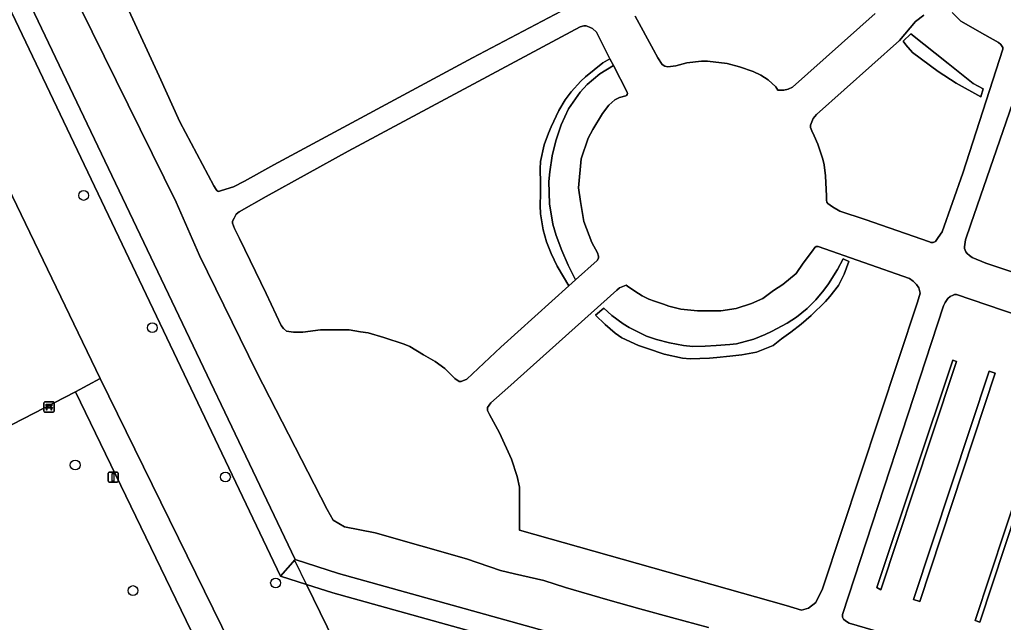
# Model space of a CAD drawing. Extents: x 163008 to 163854, y 382777 to 383982.
# Drawn here: x 163408.4 to 163505.8, y 383029.4 to 383089 of the extents above; entities that cross this region are included whole.
import ezdxf

# ---------------------------------------------------------------- set-up
doc = ezdxf.new("R2010")
doc.units = 0
for name, color, linetype in [('IMGEO_Bank', 7, 'Continuous'), ('IMGEO_Boom', 7, 'Continuous'), ('IMGEO_Groenvoorziening', 7, 'Continuous'), ('IMGEO_Haag', 7, 'Continuous'), ('IMGEO_Hek', 7, 'Continuous'), ('IMGEO_Lichtmast', 7, 'Continuous'), ('IMGEO_Voetpad_gesloten', 7, 'Continuous'), ('IMGEO_Voetpad_open', 7, 'Continuous')]:
    doc.layers.add(name, color=color, linetype=linetype)

msp = doc.modelspace()

# ---------------------------------------------------------------- linework, layer by layer
at = {"layer": 'IMGEO_Bank'}
for p, q in [((163410.836, 383050.301), (163410.836, 383051.142)), ((163410.836, 383051.142), (163410.836, 383050.301)), ((163410.911, 383051.226), (163411.752, 383051.226)), ((163411.752, 383051.226), (163410.911, 383051.226)), ((163411.836, 383051.151), (163411.836, 383050.31)), ((163411.836, 383050.31), (163411.836, 383051.151)), ((163411.761, 383050.226), (163410.92, 383050.226)), ((163410.92, 383050.226), (163411.761, 383050.226)), ((163411.533, 383050.624), (163411.14, 383050.624)), ((163411.145, 383050.732), (163411.145, 383050.838)), ((163411.189, 383050.838), (163411.189, 383050.732)), ((163411.477, 383050.844), (163411.195, 383050.844)), ((163411.195, 383050.726), (163411.477, 383050.726)), ((163411.483, 383050.732), (163411.483, 383050.838)), ((163411.527, 383050.838), (163411.527, 383050.732))]:
    msp.add_line(p, q, dxfattribs=at)
for points in [[(163411.083, 383050.624), (163410.941, 383050.624), (163411.053, 383050.726), (163411.139, 383050.726)], [(163411.139, 383050.844), (163411.053, 383050.844), (163411.053, 383051.005), (163411.616, 383051.005), (163411.616, 383050.844), (163411.533, 383050.844)], [(163411.133, 383050.617), (163411.133, 383050.41), (163411.09, 383050.41), (163411.09, 383050.617)], [(163411.533, 383050.726), (163411.616, 383050.726), (163411.728, 383050.624), (163411.589, 383050.624)], [(163411.583, 383050.617), (163411.583, 383050.41), (163411.539, 383050.41), (163411.539, 383050.617)]]:
    msp.add_lwpolyline(points, dxfattribs=at)
for centre, radius, start, end in [((163410.914, 383051.148), 0.0779, 92.4484, 184.28452), ((163410.914, 383051.148), 0.0779, 92.4484, 184.28452), ((163411.758, 383051.148), 0.0779, 2.4484, 94.28452), ((163411.758, 383051.148), 0.0779, 2.4484, 94.28452), ((163410.914, 383050.304), 0.0779, 182.4484, 274.28452), ((163410.914, 383050.304), 0.0779, 182.4484, 274.28452), ((163411.083, 383050.617), 0.00671, 2.89567, 87.10433), ((163411.14, 383050.617), 0.00671, 92.89567, 177.10433), ((163411.138, 383050.837), 0.00671, 2.89567, 87.10433), ((163411.138, 383050.733), 0.00671, 272.89567, 357.10433), ((163411.195, 383050.837), 0.00671, 92.89567, 177.10433), ((163411.195, 383050.733), 0.00671, 182.89567, 267.10433), ((163411.477, 383050.837), 0.00671, 2.89567, 87.10433), ((163411.477, 383050.733), 0.00671, 272.89567, 357.10433), ((163411.534, 383050.837), 0.00671, 92.89567, 177.10433), ((163411.534, 383050.733), 0.00671, 182.89567, 267.10433), ((163411.532, 383050.617), 0.00671, 2.89567, 87.10433), ((163411.589, 383050.617), 0.00671, 92.89567, 177.10433), ((163411.758, 383050.304), 0.0779, 272.4484, 4.28452), ((163411.758, 383050.304), 0.0779, 272.4484, 4.28452)]:
    msp.add_arc(centre, radius, start, end, dxfattribs=at)
at = {"layer": 'IMGEO_Boom'}
for centre in [(163414.761, 383071.651), (163421.554, 383058.571), (163413.924, 383044.99), (163428.79, 383043.799), (163433.754, 383033.32), (163419.644, 383032.568)]:
    msp.add_circle(centre, 0.489, dxfattribs=at)
at = {"layer": 'IMGEO_Groenvoorziening'}
for points in [[(163395.698, 383222.315), (163389.202, 383216.288), (163366.851, 383195.13), (163359.802, 383148.105), (163371.694, 383146.049), (163381.62, 383125.121), (163405.508, 383076.069), (163416.383, 383053.546), (163431.021, 383023.774), (163443.083, 383020.345), (163442.951, 383020.615), (163436.817, 383033.173)], [(163375.613, 383156.166), (163403.19, 383099.02), (163434.243, 383033.983), (163435.674, 383035.631), (163404.994, 383099.886), (163377.399, 383157.07), (163376.05, 383160.062), (163375.233, 383162.634), (163374.69, 383165.276), (163374.484, 383167.102), (163374.473, 383168.889), (163374.649, 383170.667), (163375.009, 383172.417), (163375.905, 383175.163), (163376.635, 383176.836), (163377.536, 383178.423), (163378.598, 383179.908), (163379.809, 383181.273), (163381.156, 383182.504)], [(163436.817, 383033.173), (163434.243, 383033.983), (163403.19, 383099.02), (163375.613, 383156.166)], [(163404.994, 383099.886), (163435.674, 383035.631), (163439.987, 383034.274), (163500, 383017.548), (163561.785, 383000), (163623.223, 382982.416)], [(163476.576, 383028.927), (163472.932, 383029.898), (163469.793, 383030.766), (163466.634, 383031.639), (163462.421, 383032.872), (163460.302, 383033.574), (163457.405, 383034.214), (163456, 383034.54), (163452.657, 383035.704), (163443.6, 383038.272), (163440.574, 383038.869), (163439.439, 383039.525), (163438.842, 383040.58), (163431.858, 383054.221), (163426.214, 383065.698), (163423.913, 383070.992), (163413.213, 383092.676)], [(163419.218, 383089.935), (163422.233, 383083.451), (163424.272, 383078.931), (163427.652, 383072.608), (163427.875, 383072.236), (163427.955, 383072.134), (163428.028, 383072.084), (163428.104, 383072.033), (163428.404, 383072.128), (163429.602, 383072.509), (163430.69, 383073.048), (163433.579, 383074.683), (163453.227, 383085.26), (163462.01, 383089.863)], [(163469.326, 383089.389), (163471.153, 383086.06), (163471.572, 383085.247), (163471.997, 383084.618), (163472.267, 383084.439), (163472.563, 383084.364), (163473.357, 383084.459), (163474.443, 383084.757), (163475.88, 383084.916), (163476.48, 383084.916), (163478.447, 383084.691), (163479.662, 383084.379), (163481.006, 383083.922), (163481.764, 383083.563), (163482.493, 383083.073), (163483.234, 383082.405), (163483.462, 383082.069), (163483.603, 383082.069), (163484.055, 383082.069), (163484.461, 383082.148), (163484.892, 383082.372), (163493.066, 383089.648)], [(163497.877, 383089.485), (163497.058, 383088.855), (163495.5, 383086.985), (163487.277, 383079.656), (163486.934, 383079.245), (163486.822, 383078.933), (163486.685, 383078.589), (163486.685, 383078.36), (163486.794, 383078.056), (163487.032, 383077.53), (163487.392, 383076.73), (163487.899, 383075.224), (163488.02, 383074.672), (163488.151, 383073.578), (163488.25, 383071.595), (163488.267, 383071.194), (163488.29, 383070.979), (163488.392, 383070.857), (163488.845, 383070.513), (163489.588, 383070.087), (163492.095, 383069.259), (163498.437, 383067.067), (163498.59, 383066.992), (163498.813, 383066.992), (163499.038, 383067.108), (163499.307, 383067.489), (163499.699, 383068.043), (163501.764, 383073.844), (163505.692, 383086.11), (163505.692, 383086.298), (163505.509, 383086.565), (163505.271, 383086.779), (163503.93, 383087.545), (163501.564, 383088.902), (163500.705, 383089.748)], [(163507.95, 383084.454), (163502.529, 383068.807), (163502.027, 383067.272), (163501.918, 383066.584), (163501.918, 383066.398), (163502.053, 383066.083), (163502.18, 383065.922), (163502.4, 383065.71), (163502.663, 383065.519), (163504.03, 383064.945), (163522.621, 383058.731)], [(163530.464, 383051.864), (163501.124, 383061.838), (163500.934, 383061.838), (163500.788, 383061.791), (163500.5, 383061.661), (163500.282, 383061.464), (163500.011, 383061.07), (163499.828, 383060.743), (163489.852, 383030.198), (163489.852, 383029.934), (163489.935, 383029.739), (163490.152, 383029.582), (163490.502, 383029.362), (163495.823, 383027.808), (163505.006, 383025.212), (163509.029, 383023.901)], [(163427.394, 383024.502), (163413.969, 383052.216), (163399.398, 383044.736), (163398.169, 383047.501), (163397.08, 383046.99), (163396.945, 383047.255), (163374.565, 383036.515), (163340.762, 383020.485), (163340.731, 383020.283), (163341.742, 383020.136), (163341.505, 383018.514), (163340.474, 383018.665), (163340.004, 383015.426), (163341.665, 383014.986), (163426.083, 383002.018), (163426.994, 383007.752), (163428.656, 383020.356), (163428.623, 383021.086)]]:
    msp.add_lwpolyline(points, dxfattribs=at)
for points in [[(163466.836, 383085.177), (163465.491, 383087.797), (163465.092, 383088.155), (163464.814, 383088.301), (163464.473, 383088.421), (163464.241, 383088.421), (163463.881, 383088.314), (163462.972, 383087.827), (163440.936, 383076.026), (163432.825, 383071.56), (163430.144, 383070.046), (163429.866, 383069.786), (163429.644, 383069.399), (163429.501, 383069.093), (163429.501, 383068.924), (163429.69, 383068.383), (163430.179, 383067.383), (163432.808, 383061.964), (163434.308, 383058.783), (163434.539, 383058.486), (163434.818, 383058.225), (163435.539, 383058.114), (163436.453, 383058.114), (163438.18, 383058.358), (163439.994, 383058.358), (163441.017, 383058.358), (163442.146, 383058.161), (163442.904, 383058.046), (163444.463, 383057.602), (163446.481, 383056.953), (163447.037, 383056.702), (163448.374, 383055.888), (163449.556, 383055.212), (163450.491, 383054.525), (163451.471, 383053.536), (163451.901, 383053.241), (163452.126, 383053.241), (163452.682, 383053.487), (163456.032, 383056.649), (163462.754, 383062.7), (163462.239, 383063.596), (163461.622, 383064.665), (163461.006, 383065.91), (163460.558, 383067.056), (163460.22, 383068.234), (163459.974, 383069.827), (163459.943, 383070.642), (163459.962, 383071.857), (163459.974, 383072.87), (163459.943, 383074.295), (163459.974, 383075.006), (163460.328, 383076.672), (163460.753, 383077.823), (163461.018, 383078.442), (163461.788, 383080.055), (163462.404, 383081.1), (163462.99, 383081.902), (163463.964, 383082.946), (163464.411, 383083.37), (163466.138, 383084.774)], [(163495.847, 383086.92), (163496.097, 383086.563), (163496.767, 383085.777), (163499.298, 383083.895), (163501.081, 383082.742), (163503.526, 383081.413), (163503.75, 383082.179), (163502.768, 383082.714), (163500.289, 383084.693), (163496.611, 383087.63)], [(163495.847, 383086.92), (163496.611, 383087.63), (163500.289, 383084.693), (163502.768, 383082.714), (163503.75, 383082.179), (163503.526, 383081.413), (163501.081, 383082.742), (163499.298, 383083.895), (163496.767, 383085.777), (163496.097, 383086.563)], [(163467.182, 383084.504), (163466.836, 383085.177), (163466.138, 383084.774), (163464.411, 383083.37), (163463.964, 383082.946), (163462.99, 383081.902), (163462.404, 383081.1), (163461.788, 383080.055), (163461.018, 383078.442), (163460.753, 383077.823), (163460.328, 383076.672), (163459.974, 383075.006), (163459.943, 383074.295), (163459.974, 383072.87), (163459.962, 383071.857), (163459.943, 383070.642), (163459.974, 383069.827), (163460.22, 383068.234), (163460.558, 383067.056), (163461.006, 383065.91), (163461.622, 383064.665), (163462.239, 383063.596), (163462.754, 383062.7), (163463.42, 383063.3), (163462.716, 383064.744), (163462.061, 383066.203), (163461.502, 383067.692), (163461.178, 383068.823), (163460.848, 383070.805), (163460.8, 383073.034), (163460.879, 383073.998), (163461.128, 383075.573), (163461.481, 383077.044), (163462.001, 383078.649), (163462.738, 383080.233), (163463.891, 383081.876), (163464.596, 383082.631), (163465.824, 383083.664)], [(163467.182, 383084.504), (163465.824, 383083.664), (163464.596, 383082.631), (163463.891, 383081.876), (163462.738, 383080.233), (163462.001, 383078.649), (163461.481, 383077.044), (163461.128, 383075.573), (163460.879, 383073.998), (163460.8, 383073.034), (163460.848, 383070.805), (163461.178, 383068.823), (163461.502, 383067.692), (163462.061, 383066.203), (163462.716, 383064.744), (163463.42, 383063.3), (163465.554, 383065.221), (163465.711, 383065.434), (163465.711, 383065.639), (163465.606, 383065.961), (163465.051, 383067.003), (163464.252, 383069.077), (163463.908, 383071.066), (163463.732, 383072.387), (163463.996, 383075.277), (163464.679, 383077.325), (163465.148, 383078.166), (163466.094, 383079.752), (163466.72, 383080.577), (163467.325, 383081.106), (163467.779, 383081.354), (163468.41, 383081.498), (163468.47, 383081.532), (163468.531, 383081.632), (163468.563, 383081.72), (163468.529, 383081.881)], [(163455.921, 383048.17), (163457.082, 383045.578), (163457.661, 383043.866), (163457.892, 383042.808), (163457.892, 383041.961), (163457.892, 383039.321), (163457.892, 383038.533), (163484.275, 383031.082), (163485.784, 383030.627), (163486.478, 383030.843), (163487.196, 383031.393), (163487.879, 383032.758), (163497.255, 383061.083), (163497.522, 383061.975), (163497.411, 383062.526), (163497.151, 383062.836), (163496.83, 383063.175), (163496.459, 383063.428), (163487.451, 383066.604), (163487.252, 383066.604), (163487.107, 383066.517), (163486.868, 383066.188), (163485.966, 383064.941), (163485.25, 383063.929), (163483.955, 383062.856), (163483.017, 383062.243), (163481.951, 383061.474), (163480.836, 383060.964), (163479.326, 383060.461), (163477.809, 383060.254), (163476.258, 383060.254), (163475.482, 383060.254), (163473.855, 383060.414), (163472.648, 383060.708), (163472.122, 383060.889), (163471.257, 383061.187), (163470.667, 383061.398), (163470.035, 383061.709), (163469.666, 383061.945), (163468.701, 383062.573), (163468.438, 383062.771), (163468.117, 383062.654), (163467.792, 383062.513), (163467.532, 383062.281), (163456.718, 383052.617), (163455.037, 383051.144), (163454.735, 383050.681), (163454.735, 383050.368), (163454.909, 383049.985)], [(163489.926, 383065.395), (163490.473, 383065.112), (163490.003, 383063.871), (163489.432, 383062.746), (163488.605, 383061.663), (163488.151, 383061.169), (163486.746, 383059.779), (163485.753, 383058.915), (163484.736, 383058.134), (163483.805, 383057.461), (163482.973, 383056.811), (163481.341, 383056.139), (163479.885, 383055.884), (163478.698, 383055.738), (163477.394, 383055.612), (163476.686, 383055.557), (163474.76, 383055.502), (163474.028, 383055.557), (163472.184, 383055.96), (163470.563, 383056.499), (163469.668, 383056.816), (163467.995, 383057.584), (163467.351, 383058.017), (163466.348, 383058.87), (163465.399, 383059.807), (163466.241, 383060.504), (163467.031, 383059.785), (163468.133, 383058.966), (163468.746, 383058.581), (163470.442, 383057.722), (163471.427, 383057.395), (163472.716, 383057.075), (163474.115, 383056.799), (163475.02, 383056.726), (163476.243, 383056.738), (163477.339, 383056.799), (163478.69, 383056.897), (163479.356, 383056.988), (163481.057, 383057.45), (163482.196, 383057.911), (163482.808, 383058.194), (163484.382, 383059.021), (163485.308, 383059.621), (163486.35, 383060.461), (163487.22, 383061.328), (163488.008, 383062.272), (163488.466, 383062.909), (163489.337, 383064.325)], [(163489.926, 383065.395), (163489.337, 383064.325), (163488.466, 383062.909), (163488.008, 383062.272), (163487.22, 383061.328), (163486.35, 383060.461), (163485.308, 383059.621), (163484.382, 383059.021), (163482.808, 383058.194), (163482.196, 383057.911), (163481.057, 383057.45), (163479.356, 383056.988), (163478.69, 383056.897), (163477.339, 383056.799), (163476.243, 383056.738), (163475.02, 383056.726), (163474.115, 383056.799), (163472.716, 383057.075), (163471.427, 383057.395), (163470.442, 383057.722), (163468.746, 383058.581), (163468.133, 383058.966), (163467.031, 383059.785), (163466.241, 383060.504), (163465.399, 383059.807), (163466.348, 383058.87), (163467.351, 383058.017), (163467.995, 383057.584), (163469.668, 383056.816), (163470.563, 383056.499), (163472.184, 383055.96), (163474.028, 383055.557), (163474.76, 383055.502), (163476.686, 383055.557), (163477.394, 383055.612), (163478.698, 383055.738), (163479.885, 383055.884), (163481.341, 383056.139), (163482.973, 383056.811), (163483.805, 383057.461), (163484.736, 383058.134), (163485.753, 383058.915), (163486.746, 383059.779), (163488.151, 383061.169), (163488.605, 383061.663), (163489.432, 383062.746), (163490.003, 383063.871), (163490.473, 383065.112)], [(163501.139, 383055.212), (163500.746, 383055.347), (163493.254, 383032.887), (163493.626, 383032.651), (163498.633, 383047.686)], [(163493.626, 383032.651), (163493.254, 383032.887), (163500.746, 383055.347), (163501.139, 383055.212), (163498.633, 383047.686)], [(163504.341, 383054.271), (163496.884, 383031.688), (163497.494, 383031.486), (163504.951, 383054.07)], [(163497.494, 383031.486), (163496.884, 383031.688), (163504.341, 383054.271), (163504.951, 383054.07)], [(163510.384, 383052.035), (163502.978, 383029.604), (163503.444, 383029.45), (163510.85, 383051.881)], [(163503.444, 383029.45), (163502.978, 383029.604), (163510.384, 383052.035), (163510.85, 383051.881)], [(163500, 383017.548), (163439.987, 383034.274), (163435.674, 383035.631), (163434.243, 383033.983), (163436.817, 383033.173), (163439.417, 383032.355), (163499.457, 383015.622), (163561.236, 382998.076), (163622.699, 382980.484), (163631.052, 382978.35), (163636.077, 382979.286), (163633.521, 382979.785), (163623.223, 382982.416), (163561.785, 383000)], [(163499.457, 383015.622), (163439.417, 383032.355), (163436.817, 383033.173), (163442.951, 383020.615), (163443.083, 383020.345), (163541.493, 382992.365), (163542.689, 382989.179), (163623.595, 382976.962), (163631.052, 382978.35), (163622.699, 382980.484), (163561.236, 382998.076)]]:
    msp.add_lwpolyline(points, close=True, dxfattribs=at)
at = {"layer": 'IMGEO_Haag'}
for points in [[(163495.847, 383086.92), (163496.097, 383086.563), (163496.767, 383085.777), (163499.298, 383083.895), (163501.081, 383082.742), (163503.526, 383081.413), (163503.75, 383082.179), (163502.768, 383082.714), (163500.289, 383084.693), (163496.611, 383087.63)], [(163467.182, 383084.504), (163466.836, 383085.177), (163466.138, 383084.774), (163464.411, 383083.37), (163463.964, 383082.946), (163462.99, 383081.902), (163462.404, 383081.1), (163461.788, 383080.055), (163461.018, 383078.442), (163460.753, 383077.823), (163460.328, 383076.672), (163459.974, 383075.006), (163459.943, 383074.295), (163459.974, 383072.87), (163459.962, 383071.857), (163459.943, 383070.642), (163459.974, 383069.827), (163460.22, 383068.234), (163460.558, 383067.056), (163461.006, 383065.91), (163461.622, 383064.665), (163462.239, 383063.596), (163462.754, 383062.7), (163463.42, 383063.3), (163462.716, 383064.744), (163462.061, 383066.203), (163461.502, 383067.692), (163461.178, 383068.823), (163460.848, 383070.805), (163460.8, 383073.034), (163460.879, 383073.998), (163461.128, 383075.573), (163461.481, 383077.044), (163462.001, 383078.649), (163462.738, 383080.233), (163463.891, 383081.876), (163464.596, 383082.631), (163465.824, 383083.664)], [(163489.926, 383065.395), (163489.337, 383064.325), (163488.466, 383062.909), (163488.008, 383062.272), (163487.22, 383061.328), (163486.35, 383060.461), (163485.308, 383059.621), (163484.382, 383059.021), (163482.808, 383058.194), (163482.196, 383057.911), (163481.057, 383057.45), (163479.356, 383056.988), (163478.69, 383056.897), (163477.339, 383056.799), (163476.243, 383056.738), (163475.02, 383056.726), (163474.115, 383056.799), (163472.716, 383057.075), (163471.427, 383057.395), (163470.442, 383057.722), (163468.746, 383058.581), (163468.133, 383058.966), (163467.031, 383059.785), (163466.241, 383060.504), (163465.399, 383059.807), (163466.348, 383058.87), (163467.351, 383058.017), (163467.995, 383057.584), (163469.668, 383056.816), (163470.563, 383056.499), (163472.184, 383055.96), (163474.028, 383055.557), (163474.76, 383055.502), (163476.686, 383055.557), (163477.394, 383055.612), (163478.698, 383055.738), (163479.885, 383055.884), (163481.341, 383056.139), (163482.973, 383056.811), (163483.805, 383057.461), (163484.736, 383058.134), (163485.753, 383058.915), (163486.746, 383059.779), (163488.151, 383061.169), (163488.605, 383061.663), (163489.432, 383062.746), (163490.003, 383063.871), (163490.473, 383065.112)], [(163500.746, 383055.347), (163493.254, 383032.887), (163493.626, 383032.651), (163498.633, 383047.686), (163501.139, 383055.212)], [(163504.341, 383054.271), (163496.884, 383031.688), (163497.494, 383031.486), (163504.951, 383054.07)], [(163510.384, 383052.035), (163502.978, 383029.604), (163503.444, 383029.45), (163510.85, 383051.881)]]:
    msp.add_lwpolyline(points, close=True, dxfattribs=at)
at = {"layer": 'IMGEO_Hek'}
for points in [[(163435.674, 383035.631), (163404.994, 383099.886), (163377.399, 383157.07), (163376.05, 383160.062), (163375.233, 383162.634), (163374.69, 383165.276), (163374.484, 383167.102), (163374.473, 383168.889), (163374.649, 383170.667), (163375.009, 383172.417), (163375.905, 383175.163), (163376.635, 383176.836), (163377.536, 383178.423), (163378.598, 383179.908), (163379.809, 383181.273), (163381.156, 383182.504), (163398.136, 383196.475), (163400.619, 383199.02), (163401.611, 383200.174), (163402.185, 383201.047), (163402.665, 383201.976), (163403.135, 383203.24), (163406.245, 383222.96)], [(163436.817, 383033.173), (163435.729, 383035.4), (163435.637, 383035.588)], [(163636.077, 382979.286), (163633.521, 382979.785), (163623.223, 382982.416), (163561.785, 383000), (163500, 383017.548), (163439.987, 383034.274), (163435.674, 383035.631)], [(163442.951, 383020.615), (163440.32, 383026.001), (163436.817, 383033.173)]]:
    msp.add_lwpolyline(points, dxfattribs=at)
at = {"layer": 'IMGEO_Lichtmast'}
for p, q in [((163417.276, 383044.28), (163418.066, 383044.28)), ((163418.066, 383044.28), (163417.276, 383044.28)), ((163417.176, 383043.38), (163417.176, 383044.18)), ((163417.176, 383044.18), (163417.176, 383043.38)), ((163418.066, 383043.28), (163417.276, 383043.28)), ((163417.276, 383043.28), (163418.066, 383043.28)), ((163418.166, 383044.18), (163418.166, 383043.38)), ((163418.166, 383043.38), (163418.166, 383044.18))]:
    msp.add_line(p, q, dxfattribs=at)
msp.add_lwpolyline([(163417.596, 383044.155), (163417.746, 383044.155), (163417.746, 383043.405), (163417.596, 383043.405), (163417.596, 383044.155)], dxfattribs=at)
for centre, start, end in [((163417.276, 383044.18), 90, 180), ((163417.276, 383044.18), 90, 180), ((163418.066, 383044.18), 0, 90), ((163418.066, 383044.18), 360, 90), ((163417.276, 383043.38), 180, 270), ((163417.276, 383043.38), 180, 270), ((163418.066, 383043.38), 270, 0), ((163418.066, 383043.38), 270, 0)]:
    msp.add_arc(centre, 0.1, start, end, dxfattribs=at)
at = {"layer": 'IMGEO_Voetpad_gesloten'}
for points in [[(163413.213, 383092.676), (163423.913, 383070.992), (163426.214, 383065.698), (163431.858, 383054.221), (163438.842, 383040.58), (163439.439, 383039.525), (163440.574, 383038.869), (163443.6, 383038.272), (163452.657, 383035.704), (163456, 383034.54), (163457.405, 383034.214), (163460.302, 383033.574), (163462.421, 383032.872), (163466.634, 383031.639), (163469.793, 383030.766), (163472.932, 383029.898), (163476.576, 383028.927)], [(163462.01, 383089.863), (163453.227, 383085.26), (163433.579, 383074.683), (163430.69, 383073.048), (163429.602, 383072.509), (163428.404, 383072.128), (163428.104, 383072.033), (163428.028, 383072.084), (163427.955, 383072.134), (163427.875, 383072.236), (163427.652, 383072.608), (163424.272, 383078.931), (163422.233, 383083.451), (163419.218, 383089.935)], [(163493.066, 383089.648), (163484.892, 383082.372), (163484.461, 383082.148), (163484.055, 383082.069), (163483.603, 383082.069), (163483.462, 383082.069), (163483.234, 383082.405), (163482.493, 383083.073), (163481.764, 383083.563), (163481.006, 383083.922), (163479.662, 383084.379), (163478.447, 383084.691), (163476.48, 383084.916), (163475.88, 383084.916), (163474.443, 383084.757), (163473.357, 383084.459), (163472.563, 383084.364), (163472.267, 383084.439), (163471.997, 383084.618), (163471.572, 383085.247), (163471.153, 383086.06), (163469.326, 383089.389)], [(163500.705, 383089.748), (163501.564, 383088.902), (163503.93, 383087.545), (163505.271, 383086.779), (163505.509, 383086.565), (163505.692, 383086.298), (163505.692, 383086.11), (163501.764, 383073.844), (163499.699, 383068.043), (163499.307, 383067.489), (163499.038, 383067.108), (163498.813, 383066.992), (163498.59, 383066.992), (163498.437, 383067.067), (163492.095, 383069.259), (163489.588, 383070.087), (163488.845, 383070.513), (163488.392, 383070.857), (163488.29, 383070.979), (163488.267, 383071.194), (163488.25, 383071.595), (163488.151, 383073.578), (163488.02, 383074.672), (163487.899, 383075.224), (163487.392, 383076.73), (163487.032, 383077.53), (163486.794, 383078.056), (163486.685, 383078.36), (163486.685, 383078.589), (163486.822, 383078.933), (163486.934, 383079.245), (163487.277, 383079.656), (163495.5, 383086.985), (163497.058, 383088.855), (163497.877, 383089.485)], [(163522.621, 383058.731), (163504.03, 383064.945), (163502.663, 383065.519), (163502.4, 383065.71), (163502.18, 383065.922), (163502.053, 383066.083), (163501.918, 383066.398), (163501.918, 383066.584), (163502.027, 383067.272), (163502.529, 383068.807), (163507.95, 383084.454)], [(163509.029, 383023.901), (163505.006, 383025.212), (163495.823, 383027.808), (163490.502, 383029.362), (163490.152, 383029.582), (163489.935, 383029.739), (163489.852, 383029.934), (163489.852, 383030.198), (163499.828, 383060.743), (163500.011, 383061.07), (163500.282, 383061.464), (163500.5, 383061.661), (163500.788, 383061.791), (163500.934, 383061.838), (163501.124, 383061.838), (163530.464, 383051.864)], [(163443.083, 383020.345), (163431.021, 383023.774), (163416.383, 383053.546), (163413.969, 383052.216), (163427.394, 383024.502)]]:
    msp.add_lwpolyline(points, dxfattribs=at)
for points in [[(163463.42, 383063.3), (163462.754, 383062.7), (163456.032, 383056.649), (163452.682, 383053.487), (163452.126, 383053.241), (163451.901, 383053.241), (163451.471, 383053.536), (163450.491, 383054.525), (163449.556, 383055.212), (163448.374, 383055.888), (163447.037, 383056.702), (163446.481, 383056.953), (163444.463, 383057.602), (163442.904, 383058.046), (163442.146, 383058.161), (163441.017, 383058.358), (163439.994, 383058.358), (163438.18, 383058.358), (163436.453, 383058.114), (163435.539, 383058.114), (163434.818, 383058.225), (163434.539, 383058.486), (163434.308, 383058.783), (163432.808, 383061.964), (163430.179, 383067.383), (163429.69, 383068.383), (163429.501, 383068.924), (163429.501, 383069.093), (163429.644, 383069.399), (163429.866, 383069.786), (163430.144, 383070.046), (163432.825, 383071.56), (163440.936, 383076.026), (163462.972, 383087.827), (163463.881, 383088.314), (163464.241, 383088.421), (163464.473, 383088.421), (163464.814, 383088.301), (163465.092, 383088.155), (163465.491, 383087.797), (163466.836, 383085.177), (163467.182, 383084.504), (163468.529, 383081.881), (163468.563, 383081.72), (163468.531, 383081.632), (163468.47, 383081.532), (163468.41, 383081.498), (163467.779, 383081.354), (163467.325, 383081.106), (163466.72, 383080.577), (163466.094, 383079.752), (163465.148, 383078.166), (163464.679, 383077.325), (163463.996, 383075.277), (163463.732, 383072.387), (163463.908, 383071.066), (163464.252, 383069.077), (163465.051, 383067.003), (163465.606, 383065.961), (163465.711, 383065.639), (163465.711, 383065.434), (163465.554, 383065.221)], [(163455.921, 383048.17), (163454.909, 383049.985), (163454.735, 383050.368), (163454.735, 383050.681), (163455.037, 383051.144), (163456.718, 383052.617), (163467.532, 383062.281), (163467.792, 383062.513), (163468.117, 383062.654), (163468.438, 383062.771), (163468.701, 383062.573), (163469.666, 383061.945), (163470.035, 383061.709), (163470.667, 383061.398), (163471.257, 383061.187), (163472.122, 383060.889), (163472.648, 383060.708), (163473.855, 383060.414), (163475.482, 383060.254), (163476.258, 383060.254), (163477.809, 383060.254), (163479.326, 383060.461), (163480.836, 383060.964), (163481.951, 383061.474), (163483.017, 383062.243), (163483.955, 383062.856), (163485.25, 383063.929), (163485.966, 383064.941), (163486.868, 383066.188), (163487.107, 383066.517), (163487.252, 383066.604), (163487.451, 383066.604), (163496.459, 383063.428), (163496.83, 383063.175), (163497.151, 383062.836), (163497.411, 383062.526), (163497.522, 383061.975), (163497.255, 383061.083), (163487.879, 383032.758), (163487.196, 383031.393), (163486.478, 383030.843), (163485.784, 383030.627), (163484.275, 383031.082), (163457.892, 383038.533), (163457.892, 383039.321), (163457.892, 383041.961), (163457.892, 383042.808), (163457.661, 383043.866), (163457.082, 383045.578)]]:
    msp.add_lwpolyline(points, close=True, dxfattribs=at)
at = {"layer": 'IMGEO_Voetpad_open'}
msp.add_lwpolyline([(163405.508, 383076.069), (163403.1, 383074.902), (163388.612, 383067.644), (163397.081, 383050.39), (163395.747, 383049.753), (163396.945, 383047.255), (163397.08, 383046.99), (163398.169, 383047.501), (163399.398, 383044.736), (163413.969, 383052.216), (163416.383, 383053.546)], close=True, dxfattribs=at)

doc.saveas('drawing.dxf')
